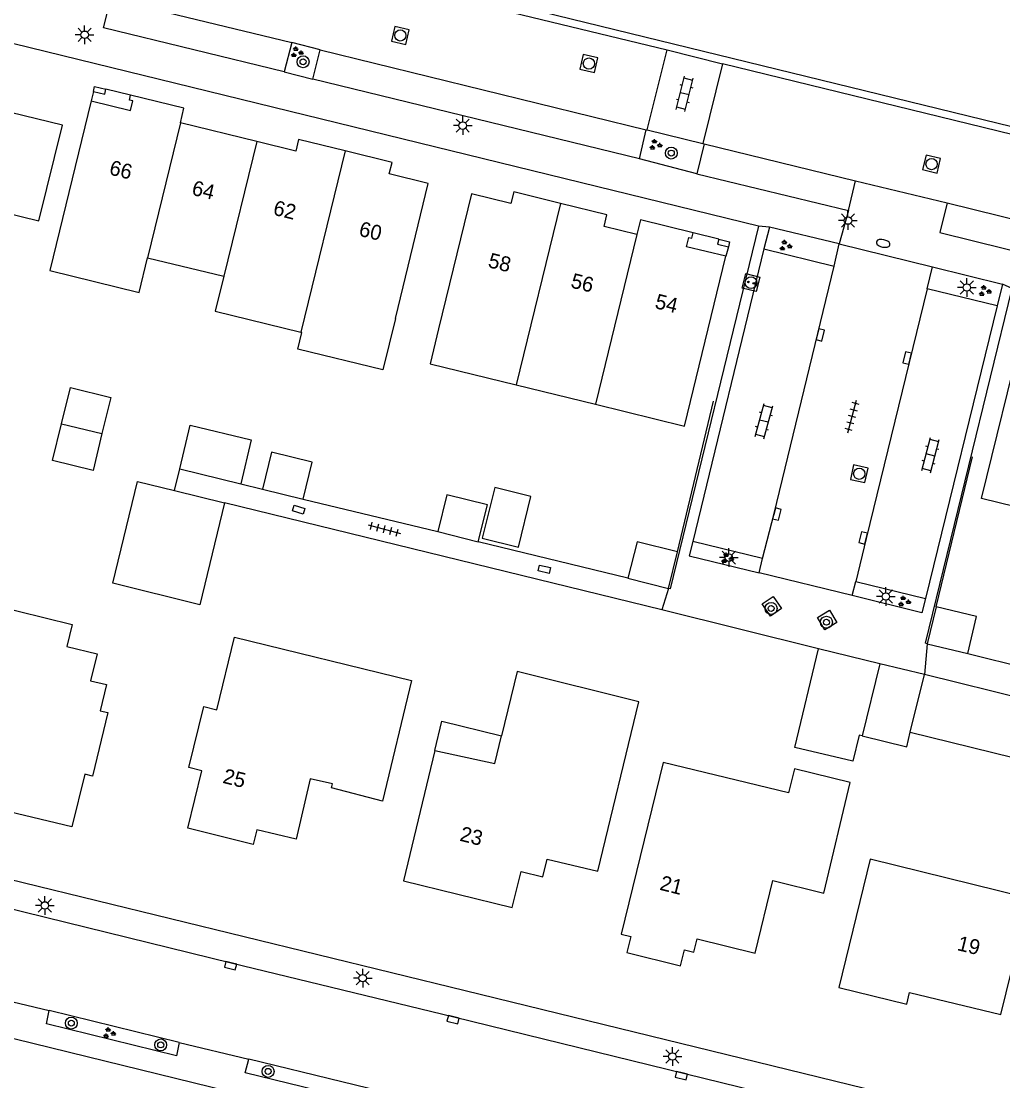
# Model space of a CAD drawing. Extents: x 125000 to 129004, y 397500 to 399008.
# Drawn here: x 126534.4 to 126600.2, y 398068.5 to 398139.4 of the extents above; entities that cross this region are included whole.
import ezdxf

# ---------------------------------------------------------------- set-up
doc = ezdxf.new("R2010")
doc.units = 0
for name, color, linetype in [('gg-afsc-erfafscheiding', 7, 'Continuous'), ('gg-afsc-hekwerk', 7, 'Continuous'), ('gg-afsc-muur', 7, 'Continuous'), ('gg-anno-huisnummerreeks BGT', 7, 'Continuous'), ('gg-bbg-bijgebouw', 7, 'Continuous'), ('gg-bbg-gedigitaliseerde bijgebouw', 7, 'Continuous'), ('gg-bbg-hoofdgebouw', 7, 'Continuous'), ('gg-bbg-luifel en loopbrug', 7, 'Continuous'), ('gg-bbg-onder overbouw', 7, 'Continuous'), ('gg-bbg-pand overbouw', 7, 'Continuous'), ('gg-bbg-pilaar onder overbouw', 7, 'Continuous'), ('gg-bbg-pilaar pand', 7, 'Continuous'), ('gg-bbg-tussenscheiding', 7, 'Continuous'), ('gg-knt-verharding', 7, 'Continuous'), ('gg-knt-verharding nz', 7, 'Continuous'), ('gt-grn-groengrens', 7, 'Continuous'), ('gt-grn-weggrens', 7, 'Continuous'), ('gt-symb-boom', 7, 'Continuous'), ('gt-symb-brandkraan', 7, 'Continuous'), ('gt-symb-groenvak', 7, 'Continuous'), ('gt-symb-klinker verharding', 7, 'Continuous'), ('gt-symb-kolk', 7, 'Continuous'), ('gt-symb-kolk center center', 7, 'Continuous'), ('gt-symb-laadpunt elektrisch vervoer', 7, 'Continuous'), ('gt-symb-lichtmast', 7, 'Continuous'), ('gt-symb-rioolschacht', 7, 'Continuous'), ('gt-symb-tegel verharding', 7, 'Continuous')]:
    doc.layers.add(name, color=color, linetype=linetype)

# ---------------------------------------------------------------- blocks, each defined once
blk = doc.blocks.new('gt0-GRVAK')
at = {"layer": 'gt-symb-groenvak'}
for p, q in [((-0.11, 0.189), (-0.228, 0.24)), ((-0.182, 0.153), (0.088, 0.153)), ((-0.091, 0.211), (-0.156, 0.322)), ((-0.047, 0.214), (-0.047, 0.393)), ((-0.004, 0.211), (0.061, 0.322)), ((0.015, 0.189), (0.133, 0.24)), ((0.262, -0.052), (0.197, 0.059)), ((0.305, -0.049), (0.305, 0.13)), ((0.349, -0.052), (0.414, 0.059)), ((-0.245, -0.228), (-0.363, -0.177)), ((-0.318, -0.264), (-0.047, -0.264)), ((-0.226, -0.206), (-0.291, -0.095)), ((-0.183, -0.203), (-0.183, -0.024)), ((-0.139, -0.206), (-0.074, -0.095)), ((-0.12, -0.228), (-0.002, -0.177)), ((0.243, -0.074), (0.125, -0.023)), ((0.17, -0.11), (0.441, -0.11)), ((0.368, -0.074), (0.486, -0.023))]:
    blk.add_line(p, q, dxfattribs=at)
blk = doc.blocks.new('gt0-LMAST')
at = {"layer": 'gt-symb-lichtmast'}
for p, q in [((-0.182, 0.173), (-0.447, 0.438)), ((-0.005, 0.246), (-0.005, 0.621)), ((0.172, 0.173), (0.437, 0.438)), ((-0.255, -0.004), (-0.63, -0.004)), ((-0.182, -0.181), (-0.447, -0.446)), ((-0.005, -0.254), (-0.005, -0.629)), ((0.437, -0.446), (0.172, -0.181)), ((0.245, -0.004), (0.62, -0.004))]:
    blk.add_line(p, q, dxfattribs=at)
blk.add_circle((-0.005, -0.004), 0.25, dxfattribs=at)
blk = doc.blocks.new('gt0-KOLK')
at = {"layer": 'gt-symb-kolk'}
blk.add_lwpolyline([(0, 0), (0.375, 0), (0.375, 0.4), (-0.375, 0.4), (-0.375, 0), (0, 0)], dxfattribs=at)
blk = doc.blocks.new('gt0-KL1')
at = {"layer": 'gt-symb-klinker verharding'}
for p, q in [((-1.15, 0.3), (1.15, 0.3)), ((-1, -0.3), (-1, 0.3)), ((-0.5, 0.3), (-0.5, 0.45)), ((0, -0.3), (0, 0.3)), ((0.5, 0.3), (0.5, 0.45)), ((1, -0.3), (1, 0.3)), ((-1.15, -0.3), (1.15, -0.3)), ((-0.5, -0.45), (-0.5, -0.3)), ((0.5, -0.45), (0.5, -0.3))]:
    blk.add_line(p, q, dxfattribs=at)
blk = doc.blocks.new('gt0-LEV')
at = {"layer": 'gt-symb-laadpunt elektrisch vervoer'}
blk.add_lwpolyline([(-0.486, 0.501), (0.486, 0.501), (0.486, -0.499), (-0.486, -0.499)], close=True, dxfattribs=at)
for centre, radius in [((0, 0), 0.393), ((-0.186, 0), 0.0566), ((0.186, 0), 0.0566)]:
    blk.add_circle(centre, radius, dxfattribs=at)
blk = doc.blocks.new('gt0-TEG1')
at = {"layer": 'gt-symb-tegel verharding'}
for p, q in [((-1.125, 0), (1.125, 0)), ((-0.9, -0.25), (-0.9, 0.25)), ((-0.45, -0.25), (-0.45, 0.25)), ((0, -0.25), (0, 0.25)), ((0.45, -0.25), (0.45, 0.25)), ((0.9, -0.25), (0.9, 0.25))]:
    blk.add_line(p, q, dxfattribs=at)
blk = doc.blocks.new('gt0-RS')
at = {"layer": 'gt-symb-rioolschacht'}
blk.add_lwpolyline([(-0.5, -0.5), (0.5, -0.5), (0.5, 0.5), (-0.5, 0.5)], close=True, dxfattribs=at)
blk.add_circle((0, 0), 0.375, dxfattribs=at)
blk = doc.blocks.new('gt0-BOOM')
at = {"layer": 'gt-symb-boom'}
for radius in [0.4, 0.2]:
    blk.add_circle((0, 0), radius, dxfattribs=at)
blk = doc.blocks.new('gt0-BR')
at = {"layer": 'gt-symb-brandkraan'}
for centre, radius, start, end in [((-0.244, 0), 0.206, 107.56694, 252.43307), ((0.599, -2.664), 3, 106.89205, 107.56694), ((0, -0.691), 0.938, 73.10799, 106.89205), ((-0.599, -2.664), 3, 72.43309, 73.10799), ((0.244, 0), 0.206, 287.56695, 72.43309), ((0.599, 2.664), 3, 252.43307, 253.10797), ((0, 0.691), 0.938, 253.10797, 286.89206), ((-0.599, 2.664), 3, 286.89206, 287.56695)]:
    blk.add_arc(centre, radius, start, end, dxfattribs=at)
blk = doc.blocks.new('gt0-KOLKCC')
at = {"layer": 'gt-symb-kolk center center'}
blk.add_lwpolyline([(-0.375, 0.2), (0.375, 0.2), (0.375, -0.2), (-0.375, -0.2)], close=True, dxfattribs=at)

msp = doc.modelspace()

# ---------------------------------------------------------------- linework, layer by layer
at = {"layer": 'gg-afsc-erfafscheiding'}
for p, q in [((126544.723, 398108.007), (126545.066, 398109.463)), ((126549.147, 398108.471), (126550.613, 398108.115)), ((126575.084, 398102.143), (126565.061, 398104.575)), ((126597.838, 398097.104), (126604.088, 398095.537))]:
    msp.add_line(p, q, dxfattribs=at)
at = {"layer": 'gg-afsc-hekwerk'}
for p, q in [((126578.405, 398103.915), (126580.817, 398114)), ((126595.73, 398100.225), (126598.164, 398110.269))]:
    msp.add_line(p, q, dxfattribs=at)
at = {"layer": 'gg-afsc-muur'}
for p, q in [((126553.324, 398107.447), (126562.342, 398105.262)), ((126587.837, 398097.427), (126577.348, 398100.021))]:
    msp.add_line(p, q, dxfattribs=at)
at = {"layer": 'gg-bbg-bijgebouw'}
for p, q in [((126536.539, 398110.021), (126537.146, 398112.491)), ((126537.146, 398112.491), (126539.858, 398111.836)), ((126544.723, 398108.007), (126548.057, 398107.198)), ((126550.613, 398108.115), (126553.324, 398107.447)), ((126562.342, 398105.262), (126565.061, 398104.575)), ((126577.796, 398101.466), (126578.405, 398103.915)), ((126575.084, 398102.143), (126577.796, 398101.466)), ((126595.73, 398100.225), (126595.123, 398097.755)), ((126595.123, 398097.755), (126597.838, 398097.104)), ((126591.939, 398096.413), (126590.761, 398091.596)), ((126594.933, 398095.695), (126591.939, 398096.413)), ((126593.99, 398091.836), (126594.933, 398095.695))]:
    msp.add_line(p, q, dxfattribs=at)
for points in [[(126537.222, 398132.464), (126533.724, 398133.316), (126532.145, 398126.923), (126535.63, 398126.062), (126537.222, 398132.464)], [(126539.858, 398111.836), (126539.259, 398109.355), (126536.539, 398110.021)], [(126553.324, 398107.447), (126553.929, 398109.914), (126551.22, 398110.579), (126550.613, 398108.115)], [(126548.057, 398107.198), (126546.402, 398100.373), (126540.586, 398101.809), (126542.235, 398108.61), (126544.723, 398108.007)], [(126565.061, 398104.575), (126565.667, 398107.057), (126562.957, 398107.719), (126562.342, 398105.262)], [(126578.405, 398103.915), (126575.698, 398104.589), (126575.084, 398102.143)], [(126597.838, 398097.104), (126598.43, 398099.574), (126595.73, 398100.225)], [(126590.761, 398091.596), (126593.752, 398090.865), (126593.99, 398091.836)]]:
    msp.add_lwpolyline(points, dxfattribs=at)
at = {"layer": 'gg-bbg-gedigitaliseerde bijgebouw'}
msp.add_line((126545.066, 398109.463), (126549.147, 398108.471), dxfattribs=at)
for points in [[(126545.066, 398109.463), (126545.764, 398112.381), (126549.849, 398111.403), (126549.147, 398108.471)], [(126565.32, 398104.82), (126567.748, 398104.22), (126568.587, 398107.618), (126566.16, 398108.218), (126565.32, 398104.82)]]:
    msp.add_lwpolyline(points, dxfattribs=at)
at = {"layer": 'gg-bbg-hoofdgebouw'}
for p, q in [((126550.219, 398131.381), (126545.107, 398132.63)), ((126542.909, 398123.598), (126548.011, 398122.36)), ((126567.59, 398115.102), (126572.907, 398113.797))]:
    msp.add_line(p, q, dxfattribs=at)
for points in [[(126539.136, 398134.101), (126536.361, 398122.746), (126542.338, 398121.268), (126542.909, 398123.598)], [(126545.107, 398132.63), (126545.345, 398133.602), (126541.774, 398134.477)], [(126556.15, 398130.747), (126553.02, 398131.518), (126552.836, 398130.741), (126550.219, 398131.381)], [(126559.513, 398119.529), (126561.708, 398128.564), (126559.096, 398129.208), (126559.285, 398129.975), (126556.15, 398130.747)], [(126570.555, 398127.233), (126567.435, 398128.005), (126567.242, 398127.219), (126564.61, 398127.866), (126562.391, 398118.843)], [(126575.681, 398125.148), (126573.485, 398125.683), (126573.675, 398126.461), (126570.555, 398127.233)], [(126579.455, 398125.267), (126575.92, 398126.129), (126575.681, 398125.148)], [(126572.907, 398113.797), (126578.873, 398112.333), (126581.626, 398123.696)], [(126548.011, 398122.36), (126547.436, 398120.029), (126553.184, 398118.611)], [(126559.513, 398119.529), (126558.672, 398116.093), (126552.981, 398117.478), (126553.253, 398118.594), (126553.184, 398118.611)], [(126562.391, 398118.843), (126561.83, 398116.502), (126567.59, 398115.102)], [(126604.398, 398106.094), (126598.763, 398107.474), (126601.55, 398118.813)], [(126532.415, 398100.382), (126537.863, 398099.043), (126537.504, 398097.584), (126539.537, 398097.084), (126539.095, 398095.284), (126540.163, 398095.021), (126539.734, 398093.278), (126540.259, 398093.151), (126539.226, 398088.894), (126538.702, 398089.023), (126537.831, 398085.493), (126533.076, 398086.647), (126533.362, 398087.823), (126525.509, 398089.725), (126520.576, 398090.914)], [(126545.6, 398085.422), (126546.54, 398089.258), (126545.676, 398089.469), (126546.677, 398093.557), (126547.542, 398093.346), (126548.731, 398098.201), (126560.578, 398095.298), (126558.635, 398087.23), (126555.23, 398088.116), (126555.292, 398088.379), (126553.811, 398088.725), (126552.865, 398084.667), (126550.229, 398085.292), (126549.986, 398084.322), (126545.6, 398085.422)], [(126562.155, 398090.61), (126560.051, 398081.887), (126567.322, 398080.106), (126567.926, 398082.519), (126569.38, 398082.158), (126569.672, 398083.335), (126573.068, 398082.532), (126575.807, 398093.865), (126567.661, 398095.898), (126566.612, 398091.602)], [(126574.632, 398078.318), (126575.282, 398078.165), (126575.014, 398077.098), (126578.607, 398076.195), (126578.862, 398077.261), (126579.493, 398077.108), (126579.71, 398078.003), (126583.597, 398077.043), (126584.785, 398081.906), (126588.193, 398081.07), (126589.962, 398088.469), (126586.233, 398089.376), (126585.827, 398087.772), (126577.435, 398089.816), (126574.632, 398078.318)], [(126589.193, 398074.753), (126593.749, 398073.632), (126593.943, 398074.419), (126600.056, 398072.93), (126600.771, 398075.84), (126603.203, 398075.236), (126605.096, 398083.007), (126602.317, 398083.684), (126601.614, 398080.799), (126591.305, 398083.336), (126589.193, 398074.753)]]:
    msp.add_lwpolyline(points, dxfattribs=at)
at = {"layer": 'gg-bbg-luifel en loopbrug'}
for p, q in [((126591.939, 398096.413), (126587.837, 398097.427)), ((126603.189, 398093.671), (126594.933, 398095.695))]:
    msp.add_line(p, q, dxfattribs=at)
for points in [[(126537.146, 398112.491), (126537.745, 398114.918), (126540.454, 398114.249), (126539.858, 398111.836)], [(126590.761, 398091.596), (126590.566, 398091.643), (126590.148, 398089.892), (126586.258, 398090.822), (126587.837, 398097.427)], [(126593.99, 398091.836), (126602.246, 398089.817), (126603.189, 398093.671)]]:
    msp.add_lwpolyline(points, dxfattribs=at)
at = {"layer": 'gg-bbg-onder overbouw'}
for points in [[(126539.136, 398134.101), (126541.758, 398133.46), (126541.915, 398134.101), (126541.692, 398134.156), (126541.774, 398134.477)], [(126581.626, 398123.696), (126579.012, 398124.33), (126579.165, 398124.961), (126579.369, 398124.912), (126579.455, 398125.267)], [(126562.155, 398090.61), (126566.157, 398089.738), (126566.612, 398091.602)]]:
    msp.add_lwpolyline(points, dxfattribs=at)
at = {"layer": 'gg-bbg-pand overbouw'}
for p, q in [((126539.285, 398134.729), (126539.136, 398134.101)), ((126541.774, 398134.477), (126540.116, 398134.885)), ((126581.159, 398124.845), (126579.455, 398125.267)), ((126581.807, 398124.331), (126581.626, 398123.696))]:
    msp.add_line(p, q, dxfattribs=at)
msp.add_lwpolyline([(126562.155, 398090.61), (126562.612, 398092.578), (126566.612, 398091.602)], dxfattribs=at)
at = {"layer": 'gg-bbg-pilaar onder overbouw'}
for points in [[(126539.285, 398134.729), (126540.039, 398134.554), (126540.116, 398134.885)], [(126581.159, 398124.845), (126581.077, 398124.509), (126581.807, 398124.331)]]:
    msp.add_lwpolyline(points, dxfattribs=at)
at = {"layer": 'gg-bbg-pilaar pand'}
for points in [[(126539.285, 398134.729), (126539.363, 398135.06), (126540.116, 398134.885)], [(126581.159, 398124.845), (126581.889, 398124.667), (126581.807, 398124.331)]]:
    msp.add_lwpolyline(points, dxfattribs=at)
at = {"layer": 'gg-bbg-tussenscheiding'}
for p, q in [((126545.107, 398132.63), (126542.909, 398123.598)), ((126550.219, 398131.381), (126548.011, 398122.36)), ((126556.15, 398130.747), (126553.184, 398118.611)), ((126570.555, 398127.233), (126567.59, 398115.102)), ((126575.681, 398125.148), (126572.907, 398113.797))]:
    msp.add_line(p, q, dxfattribs=at)
at = {"layer": 'gg-knt-verharding'}
for p, q in [((126614.761, 398128.948), (126563.773, 398141.412)), ((126583.828, 398125.714), (126522.881, 398140.615)), ((126563.456, 398140.973), (126577.712, 398137.525)), ((126552.563, 398138.007), (126552.059, 398136.037)), ((126554.474, 398137.52), (126552.563, 398138.007)), ((126553.979, 398135.563), (126554.474, 398137.52)), ((126576.375, 398132.154), (126577.712, 398137.525)), ((126577.712, 398137.525), (126581.41, 398136.586)), ((126581.41, 398136.586), (126580.106, 398131.241)), ((126614.844, 398128.413), (126581.41, 398136.586)), ((126552.059, 398136.037), (126553.979, 398135.563)), ((126575.854, 398130.213), (126553.979, 398135.563)), ((126575.854, 398130.213), (126576.301, 398132.172)), ((126576.301, 398132.172), (126576.375, 398132.154)), ((126576.375, 398132.154), (126580.106, 398131.241)), ((126580.182, 398131.222), (126579.699, 398129.227)), ((126580.106, 398131.241), (126580.182, 398131.222)), ((126579.699, 398129.227), (126575.854, 398130.213)), ((126579.699, 398129.227), (126589.858, 398126.758)), ((126589.858, 398126.758), (126590.325, 398128.747)), ((126590.325, 398128.747), (126596.458, 398127.279)), ((126584.561, 398125.653), (126584.186, 398124.193)), ((126589.233, 398124.519), (126584.561, 398125.653)), ((126584.186, 398124.193), (126579.422, 398104.604)), ((126584.186, 398124.193), (126588.887, 398123.044)), ((126588.887, 398123.044), (126589.233, 398124.519)), ((126595.123, 398121.512), (126595.482, 398122.98)), ((126595.482, 398122.98), (126600.157, 398121.821)), ((126599.8, 398120.378), (126595.123, 398121.512)), ((126600.157, 398121.821), (126599.8, 398120.378)), ((126599.8, 398120.378), (126594.999, 398100.784)), ((126577.348, 398100.021), (126548.057, 398107.198)), ((126584.095, 398103.459), (126579.422, 398104.604)), ((126583.859, 398102.496), (126584.095, 398103.459)), ((126577.796, 398101.466), (126577.348, 398100.021)), ((126590.089, 398100.983), (126590.344, 398101.92)), ((126590.344, 398101.92), (126594.999, 398100.784)), ((126595.123, 398097.755), (126594.933, 398095.695)), ((126635.371, 398046.533), (126519.511, 398074.83)), ((126545.03, 398071.058), (126536.317, 398073.205)), ((126562.139, 398066.917), (126549.69, 398069.95))]:
    msp.add_line(p, q, dxfattribs=at)
for points in [[(126552.059, 398136.037), (126539.952, 398138.989), (126540.446, 398140.953)], [(126596.458, 398127.279), (126595.977, 398125.286), (126609.05, 398122.055)], [(126583.828, 398125.714), (126577.898, 398101.441), (126577.796, 398101.466)], [(126584.095, 398103.459), (126584.864, 398106.487), (126588.887, 398123.044)], [(126595.123, 398121.512), (126591.024, 398104.795), (126590.344, 398101.92)], [(126595.123, 398097.755), (126595.003, 398097.795), (126600.811, 398121.542)], [(126579.422, 398104.604), (126579.173, 398103.634), (126583.859, 398102.496)], [(126584.075, 398100.424), (126584.81, 398100.921), (126585.368, 398100.112), (126584.633, 398099.615), (126584.075, 398100.424)], [(126594.999, 398100.784), (126594.762, 398099.823), (126590.089, 398100.983)], [(126587.775, 398099.52), (126588.572, 398100.01), (126589.074, 398099.172), (126588.277, 398098.683), (126587.775, 398099.52)], [(126524.686, 398084.177), (126564.179, 398074.553), (126700.084, 398041.314)], [(126545.03, 398071.058), (126544.846, 398070.171), (126536.134, 398072.318), (126536.317, 398073.205)], [(126562.139, 398066.917), (126561.889, 398065.993), (126549.441, 398069.026), (126549.69, 398069.95)]]:
    msp.add_lwpolyline(points, dxfattribs=at)
at = {"layer": 'gg-knt-verharding nz'}
for p, q in [((126540.446, 398140.953), (126552.563, 398138.007)), ((126554.474, 398137.52), (126576.301, 398132.172)), ((126580.182, 398131.222), (126590.325, 398128.747)), ((126596.458, 398127.279), (126609.52, 398124.039)), ((126532.581, 398074.102), (126536.317, 398073.205)), ((126545.03, 398071.058), (126549.69, 398069.95))]:
    msp.add_line(p, q, dxfattribs=at)
msp.add_lwpolyline([(126523.522, 398082.535), (126548.516, 398076.407), (126563.42, 398072.794), (126593.276, 398065.458), (126608.05, 398061.728), (126621.851, 398058.476), (126699.651, 398039.478)], dxfattribs=at)
at = {"layer": 'gt-grn-groengrens'}
msp.add_line((126584.561, 398125.653), (126583.828, 398125.714), dxfattribs=at)
at = {"layer": 'gt-grn-weggrens'}
for p, q in [((126589.858, 398126.758), (126589.233, 398124.519)), ((126589.233, 398124.519), (126595.482, 398122.98)), ((126600.811, 398121.542), (126600.157, 398121.821)), ((126590.089, 398100.983), (126583.859, 398102.496))]:
    msp.add_line(p, q, dxfattribs=at)

# ---------------------------------------------------------------- block references
at = {"layer": 'gt-symb-boom'}
for p in [(126553.324, 398136.717), (126577.985, 398130.604), (126584.671, 398100.122), (126588.377, 398099.2), (126537.805, 398072.363), (126543.79, 398070.905), (126550.987, 398069.131)]:
    msp.add_blockref('gt0-BOOM', p, dxfattribs=at)
at = {"layer": 'gt-symb-brandkraan', "rotation": 167.7571404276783}
msp.add_blockref('gt0-BR', (126592.173, 398124.559), dxfattribs=at)
at = {"layer": 'gt-symb-groenvak'}
for p in [(126552.894, 398137.35), (126576.915, 398131.153), (126585.608, 398124.405), (126598.96, 398121.367), (126581.704, 398103.475), (126593.561, 398100.582), (126540.329, 398071.691)]:
    msp.add_blockref('gt0-GRVAK', p, dxfattribs=at)
at = {"layer": 'gt-symb-klinker verharding'}
for p, rotation in [((126578.885, 398134.574), 75.75525752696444), ((126584.187, 398112.659), 75.0464352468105), ((126595.343, 398110.387), 75.0464352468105)]:
    msp.add_blockref('gt0-KL1', p, dxfattribs=dict(at, rotation=rotation))
at = {"layer": 'gt-symb-kolk'}
for p, rotation in [((126587.771, 398118.483), -103.59156043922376), ((126593.974, 398116.837), 76.17220496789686), ((126584.864, 398106.487), -104.24474247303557), ((126591.024, 398104.795), 76.22785456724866), ((126548.516, 398076.407), 166.27104827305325), ((126563.42, 398072.794), 166.3708662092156), ((126578.703, 398069.039), 166.19666492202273)]:
    msp.add_blockref('gt0-KOLK', p, dxfattribs=dict(at, rotation=rotation))
at = {"layer": 'gt-symb-kolk center center'}
for p, rotation in [((126553.028, 398106.736), 163.73979529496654), ((126569.479, 398102.743), 166.99249520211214)]:
    msp.add_blockref('gt0-KOLKCC', p, dxfattribs=dict(at, rotation=rotation))
at = {"layer": 'gt-symb-laadpunt elektrisch vervoer', "rotation": 166.26320909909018}
msp.add_blockref('gt0-LEV', (126583.325, 398121.933), dxfattribs=at)
at = {"layer": 'gt-symb-lichtmast'}
for p in [(126538.702, 398138.531), (126564.02, 398132.448), (126589.821, 398126.092), (126597.78, 398121.61), (126581.846, 398103.526), (126592.36, 398100.928), (126536.036, 398080.245), (126557.322, 398075.38), (126578.063, 398070.13)]:
    msp.add_blockref('gt0-LMAST', p, dxfattribs=at)
at = {"layer": 'gt-symb-rioolschacht'}
for p, rotation in [((126559.838, 398138.482), 76.99249520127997), ((126572.464, 398136.599), -102.53502335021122), ((126595.412, 398129.864), 166.46414363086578), ((126590.57, 398109.137), -102.1187603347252)]:
    msp.add_blockref('gt0-RS', p, dxfattribs=dict(at, rotation=rotation))
at = {"layer": 'gt-symb-tegel verharding'}
for p, rotation in [((126590.095, 398112.97), 74.86552497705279), ((126558.765, 398105.427), -14.898187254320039)]:
    msp.add_blockref('gt0-TEG1', p, dxfattribs=dict(at, rotation=rotation))

# ---------------------------------------------------------------- texts
at = {"layer": 'gg-anno-huisnummerreeks BGT'}
for s, rotation, p in [('66', 346.2, (126540.29, 398129.182)), ('64', 346.3, (126545.814, 398127.824)), ('62', 346.2, (126551.264, 398126.491)), ('60', 346.2, (126557.007, 398125.083)), ('58', 346.2, (126565.659, 398122.974)), ('56', 346.2, (126571.195, 398121.615)), ('54', 346.3, (126576.83, 398120.234)), ('25', 345.9, (126547.89, 398088.456)), ('23', 346.2, (126563.764, 398084.581)), ('21', 346, (126577.154, 398081.298)), ('19', 346.3, (126597.075, 398077.258))]:
    msp.add_text(s, height=1, rotation=rotation, dxfattribs=at).set_placement(p)

doc.saveas('drawing.dxf')
